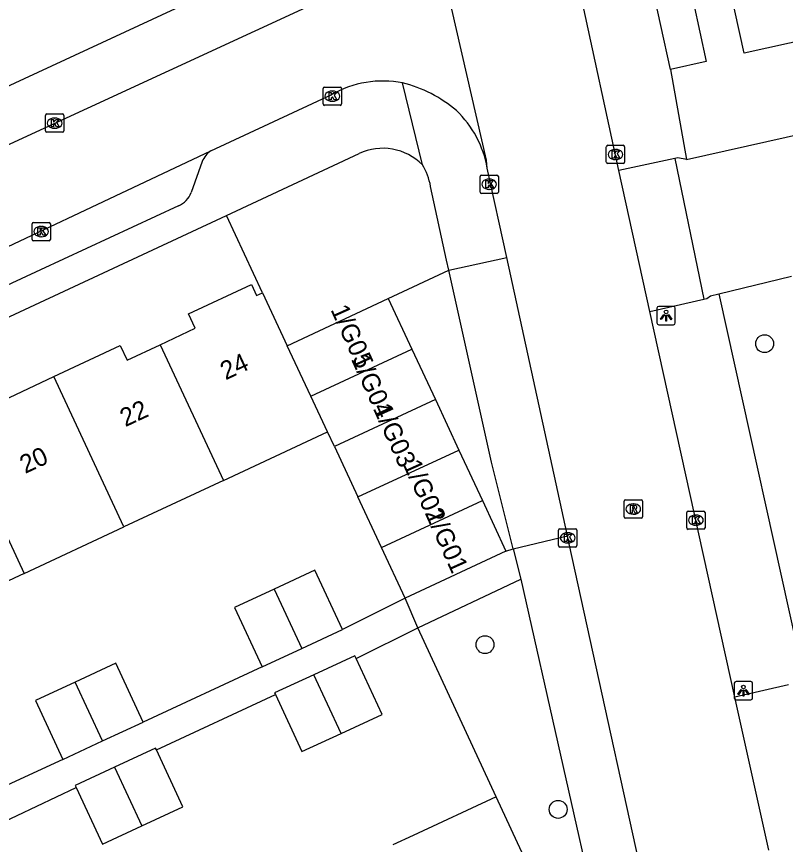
# Model space of a CAD drawing. Extents: x 160037 to 160839, y 385326 to 386441.
# Drawn here: x 160592.15 to 160634.14, y 386031.02 to 386076.26 of the extents above; entities that cross this region are included whole.
import ezdxf

# ---------------------------------------------------------------- set-up
doc = ezdxf.new("R2010")
doc.units = 0
for name, color, linetype in [('IMGEO_Boom', 7, 'Continuous'), ('IMGEO_Groenvoorziening', 7, 'Continuous'), ('IMGEO_Kolk', 7, 'Continuous'), ('IMGEO_Lichtpunt', 7, 'Continuous'), ('IMGEO_Pand', 7, 'Continuous'), ('IMGEO_Pand_nummerreeks', 7, 'Continuous'), ('IMGEO_Rijbaan_lokaal_open', 7, 'Continuous'), ('IMGEO_Rioolput', 7, 'Continuous'), ('IMGEO_Voetpad_open', 7, 'Continuous')]:
    doc.layers.add(name, color=color, linetype=linetype)

msp = doc.modelspace()

# ---------------------------------------------------------------- linework, layer by layer
at = {"layer": 'IMGEO_Boom'}
for centre in [(160633.004, 386058.382), (160617.732, 386041.937), (160621.727, 386032.933)]:
    msp.add_circle(centre, 0.489, dxfattribs=at)
at = {"layer": 'IMGEO_Groenvoorziening'}
for points in [[(160605.582, 386061.163), (160603.606, 386065.395)], [(160618.342, 386033.617), (160614.059, 386042.854)]]:
    msp.add_lwpolyline(points, dxfattribs=at)
at = {"layer": 'IMGEO_Kolk'}
for p, q in [((160608.969, 386072.409), (160609.821, 386072.409)), ((160608.894, 386071.483), (160608.894, 386072.335)), ((160609.382, 386072.189), (160609.407, 386072.189)), ((160609.895, 386072.335), (160609.895, 386071.483)), ((160609.405, 386071.629), (160609.38, 386071.629)), ((160609.821, 386071.409), (160608.969, 386071.409)), ((160593.73, 386070.009), (160593.73, 386070.861)), ((160593.805, 386070.935), (160594.657, 386070.935)), ((160594.218, 386070.715), (160594.243, 386070.715)), ((160594.731, 386070.861), (160594.731, 386070.009)), ((160594.241, 386070.155), (160594.216, 386070.155)), ((160594.657, 386069.935), (160593.805, 386069.935)), ((160624.433, 386069.223), (160625.285, 386069.223)), ((160624.358, 386068.297), (160624.358, 386069.149)), ((160624.846, 386069.003), (160624.871, 386069.003)), ((160625.359, 386069.149), (160625.359, 386068.297)), ((160624.869, 386068.443), (160624.844, 386068.443)), ((160625.285, 386068.223), (160624.433, 386068.223)), ((160617.46, 386066.67), (160617.46, 386067.522)), ((160617.535, 386067.596), (160618.387, 386067.596)), ((160617.948, 386067.376), (160617.973, 386067.376)), ((160618.461, 386067.522), (160618.461, 386066.67)), ((160618.387, 386066.596), (160617.535, 386066.596)), ((160617.971, 386066.816), (160617.946, 386066.816)), ((160592.995, 386064.083), (160592.995, 386064.935)), ((160593.07, 386065.009), (160593.922, 386065.009)), ((160593.483, 386064.789), (160593.508, 386064.789)), ((160593.996, 386064.935), (160593.996, 386064.083)), ((160593.506, 386064.229), (160593.481, 386064.229)), ((160593.922, 386064.009), (160593.07, 386064.009)), ((160628.749, 386048.312), (160628.749, 386049.164)), ((160628.824, 386049.238), (160629.676, 386049.238)), ((160629.237, 386049.018), (160629.262, 386049.018)), ((160629.75, 386049.164), (160629.75, 386048.312)), ((160629.26, 386048.458), (160629.235, 386048.458)), ((160621.75, 386047.346), (160621.75, 386048.198)), ((160621.825, 386048.272), (160622.677, 386048.272)), ((160622.238, 386048.052), (160622.263, 386048.052)), ((160622.751, 386048.198), (160622.751, 386047.346)), ((160629.676, 386048.238), (160628.824, 386048.238)), ((160622.261, 386047.492), (160622.236, 386047.492)), ((160622.677, 386047.272), (160621.825, 386047.272))]:
    msp.add_line(p, q, dxfattribs=at)
for points in [[(160608.969, 386072.409), (160609.821, 386072.409)], [(160608.894, 386071.483), (160608.894, 386072.335)], [(160609.215, 386072.109), (160609.338, 386072.109), (160609.338, 386071.958), (160609.468, 386072.109), (160609.632, 386072.109), (160609.486, 386071.958), (160609.639, 386071.709), (160609.487, 386071.709), (160609.402, 386071.873), (160609.338, 386071.806), (160609.338, 386071.709), (160609.215, 386071.709), (160609.215, 386072.109)], [(160609.895, 386072.335), (160609.895, 386071.483)], [(160609.821, 386071.409), (160608.969, 386071.409)], [(160593.73, 386070.009), (160593.73, 386070.861)], [(160593.805, 386070.935), (160594.657, 386070.935)], [(160594.051, 386070.635), (160594.174, 386070.635), (160594.174, 386070.484), (160594.304, 386070.635), (160594.468, 386070.635), (160594.322, 386070.484), (160594.475, 386070.235), (160594.323, 386070.235), (160594.238, 386070.399), (160594.174, 386070.332), (160594.174, 386070.235), (160594.051, 386070.235), (160594.051, 386070.635)], [(160594.731, 386070.861), (160594.731, 386070.009)], [(160594.657, 386069.935), (160593.805, 386069.935)], [(160624.433, 386069.223), (160625.285, 386069.223)], [(160624.358, 386068.297), (160624.358, 386069.149)], [(160624.679, 386068.923), (160624.802, 386068.923), (160624.802, 386068.772), (160624.932, 386068.923), (160625.096, 386068.923), (160624.95, 386068.772), (160625.103, 386068.523), (160624.951, 386068.523), (160624.866, 386068.687), (160624.802, 386068.62), (160624.802, 386068.523), (160624.679, 386068.523), (160624.679, 386068.923)], [(160625.359, 386069.149), (160625.359, 386068.297)], [(160625.285, 386068.223), (160624.433, 386068.223)], [(160617.46, 386066.67), (160617.46, 386067.522)], [(160617.535, 386067.596), (160618.387, 386067.596)], [(160618.461, 386067.522), (160618.461, 386066.67)], [(160617.781, 386067.296), (160617.904, 386067.296), (160617.904, 386067.145), (160618.034, 386067.296), (160618.198, 386067.296), (160618.052, 386067.145), (160618.205, 386066.896), (160618.053, 386066.896), (160617.968, 386067.06), (160617.904, 386066.993), (160617.904, 386066.896), (160617.781, 386066.896), (160617.781, 386067.296)], [(160618.387, 386066.596), (160617.535, 386066.596)], [(160592.995, 386064.083), (160592.995, 386064.935)], [(160593.07, 386065.009), (160593.922, 386065.009)], [(160593.316, 386064.709), (160593.439, 386064.709), (160593.439, 386064.558), (160593.569, 386064.709), (160593.733, 386064.709), (160593.587, 386064.558), (160593.74, 386064.309), (160593.588, 386064.309), (160593.503, 386064.473), (160593.439, 386064.406), (160593.439, 386064.309), (160593.316, 386064.309), (160593.316, 386064.709)], [(160593.996, 386064.935), (160593.996, 386064.083)], [(160593.922, 386064.009), (160593.07, 386064.009)], [(160628.749, 386048.312), (160628.749, 386049.164)], [(160628.824, 386049.238), (160629.676, 386049.238)], [(160629.07, 386048.938), (160629.193, 386048.938), (160629.193, 386048.787), (160629.323, 386048.938), (160629.487, 386048.938), (160629.341, 386048.787), (160629.494, 386048.538), (160629.342, 386048.538), (160629.257, 386048.702), (160629.193, 386048.635), (160629.193, 386048.538), (160629.07, 386048.538), (160629.07, 386048.938)], [(160629.75, 386049.164), (160629.75, 386048.312)], [(160621.75, 386047.346), (160621.75, 386048.198)], [(160621.825, 386048.272), (160622.677, 386048.272)], [(160622.071, 386047.972), (160622.194, 386047.972), (160622.194, 386047.821), (160622.324, 386047.972), (160622.488, 386047.972), (160622.342, 386047.821), (160622.495, 386047.572), (160622.343, 386047.572), (160622.258, 386047.736), (160622.194, 386047.669), (160622.194, 386047.572), (160622.071, 386047.572), (160622.071, 386047.972)], [(160622.751, 386048.198), (160622.751, 386047.346)], [(160629.676, 386048.238), (160628.824, 386048.238)], [(160622.677, 386047.272), (160621.825, 386047.272)]]:
    msp.add_lwpolyline(points, dxfattribs=at)
for centre, start, end in [((160608.971, 386072.333), 91.552, 178.448), ((160608.971, 386072.333), 91.552, 178.448), ((160609.819, 386072.333), 1.552, 88.448), ((160609.819, 386072.333), 1.552, 88.448), ((160608.971, 386071.485), 181.552, 268.448), ((160608.971, 386071.485), 181.552, 268.448), ((160609.819, 386071.485), 271.552, 358.448), ((160609.819, 386071.485), 271.552, 358.448), ((160593.807, 386070.859), 91.552, 178.448), ((160593.807, 386070.859), 91.552, 178.448), ((160594.655, 386070.859), 1.552, 88.448), ((160594.655, 386070.859), 1.552, 88.448), ((160593.807, 386070.011), 181.552, 268.448), ((160593.807, 386070.011), 181.552, 268.448), ((160594.655, 386070.011), 271.552, 358.448), ((160594.655, 386070.011), 271.552, 358.448), ((160624.435, 386069.147), 91.552, 178.448), ((160624.435, 386069.147), 91.552, 178.448), ((160625.283, 386069.147), 1.552, 88.448), ((160625.283, 386069.147), 1.552, 88.448), ((160624.435, 386068.299), 181.552, 268.448), ((160624.435, 386068.299), 181.552, 268.448), ((160625.283, 386068.299), 271.552, 358.448), ((160625.283, 386068.299), 271.552, 358.448), ((160617.537, 386067.52), 91.552, 178.448), ((160617.537, 386067.52), 91.552, 178.448), ((160618.385, 386067.52), 1.552, 88.448), ((160618.385, 386067.52), 1.552, 88.448), ((160617.537, 386066.672), 181.552, 268.448), ((160617.537, 386066.672), 181.552, 268.448), ((160618.385, 386066.672), 271.552, 358.448), ((160618.385, 386066.672), 271.552, 358.448), ((160593.072, 386064.933), 91.552, 178.448), ((160593.072, 386064.933), 91.552, 178.448), ((160593.92, 386064.933), 1.552, 88.448), ((160593.92, 386064.933), 1.552, 88.448), ((160593.072, 386064.085), 181.552, 268.448), ((160593.072, 386064.085), 181.552, 268.448), ((160593.92, 386064.085), 271.552, 358.448), ((160593.92, 386064.085), 271.552, 358.448), ((160628.826, 386049.162), 91.552, 178.448), ((160628.826, 386049.162), 91.552, 178.448), ((160629.674, 386049.162), 1.552, 88.448), ((160629.674, 386049.162), 1.552, 88.448), ((160621.827, 386048.196), 91.552, 178.448), ((160621.827, 386048.196), 91.552, 178.448), ((160622.675, 386048.196), 1.552, 88.448), ((160622.675, 386048.196), 1.552, 88.448), ((160628.826, 386048.314), 181.552, 268.448), ((160628.826, 386048.314), 181.552, 268.448), ((160629.674, 386048.314), 271.552, 358.448), ((160629.674, 386048.314), 271.552, 358.448), ((160621.827, 386047.348), 181.552, 268.448), ((160621.827, 386047.348), 181.552, 268.448), ((160622.675, 386047.348), 271.552, 358.448), ((160622.675, 386047.348), 271.552, 358.448)]:
    msp.add_arc(centre, 0.0765, start, end, dxfattribs=at)
for centre, major_axis, ratio, start_param, end_param in [((160609.381, 386071.909), (-0.387, 0.002), 0.722429, 4.712389, 7.853982), ((160609.406, 386071.909), (-0.39, 0.002), 0.717154, 1.570796, 4.712389), ((160594.217, 386070.435), (-0.387, 0.002), 0.722429, 4.712389, 7.853982), ((160594.242, 386070.435), (-0.39, 0.002), 0.717154, 1.570796, 4.712389), ((160624.845, 386068.723), (-0.387, 0.002), 0.722429, 4.712389, 7.853982), ((160624.87, 386068.723), (-0.39, 0.002), 0.717154, 1.570796, 4.712389), ((160617.947, 386067.096), (-0.387, 0.002), 0.722429, 4.712389, 7.853982), ((160617.972, 386067.096), (-0.39, 0.002), 0.717154, 1.570796, 4.712389), ((160593.482, 386064.509), (-0.387, 0.002), 0.722429, 4.712389, 7.853982), ((160593.507, 386064.509), (-0.39, 0.002), 0.717154, 1.570796, 4.712389), ((160629.236, 386048.738), (-0.387, 0.002), 0.722429, 4.712389, 7.853982), ((160629.261, 386048.738), (-0.39, 0.002), 0.717154, 1.570796, 4.712389), ((160622.237, 386047.772), (-0.387, 0.002), 0.722429, 4.712389, 7.853982), ((160622.262, 386047.772), (-0.39, 0.002), 0.717154, 1.570796, 4.712389)]:
    msp.add_ellipse(centre, major_axis=major_axis, ratio=ratio, start_param=start_param, end_param=end_param, dxfattribs=at)
at = {"layer": 'IMGEO_Lichtpunt'}
for p, q in [((160627.125, 386060.322), (160627.125, 386059.515)), ((160627.125, 386060.322), (160627.125, 386059.515)), ((160628.027, 386060.417), (160627.219, 386060.417)), ((160628.027, 386060.417), (160627.219, 386060.417)), ((160628.121, 386059.515), (160628.121, 386060.322)), ((160628.121, 386059.515), (160628.121, 386060.322)), ((160627.219, 386059.421), (160628.027, 386059.421)), ((160627.219, 386059.421), (160628.027, 386059.421)), ((160631.348, 386039.824), (160631.348, 386039.017)), ((160631.348, 386039.824), (160631.348, 386039.017)), ((160632.25, 386039.919), (160631.442, 386039.919)), ((160632.25, 386039.919), (160631.442, 386039.919)), ((160632.344, 386039.017), (160632.344, 386039.824)), ((160632.344, 386039.017), (160632.344, 386039.824)), ((160631.442, 386038.923), (160632.25, 386038.923)), ((160631.442, 386038.923), (160632.25, 386038.923))]:
    msp.add_line(p, q, dxfattribs=at)
for points in [[(160627.499, 386059.986), (160627.538, 386059.958), (160627.35, 386059.696), (160627.312, 386059.723), (160627.499, 386059.986)], [(160627.601, 386059.938), (160627.648, 386059.938), (160627.648, 386059.616), (160627.601, 386059.616), (160627.601, 386059.938)], [(160627.711, 386059.958), (160627.749, 386059.985), (160627.936, 386059.723), (160627.897, 386059.695), (160627.711, 386059.958)], [(160631.722, 386039.488), (160631.761, 386039.46), (160631.573, 386039.198), (160631.535, 386039.225), (160631.722, 386039.488)], [(160631.824, 386039.44), (160631.871, 386039.44), (160631.871, 386039.118), (160631.824, 386039.118), (160631.824, 386039.44)], [(160631.934, 386039.46), (160631.972, 386039.487), (160632.159, 386039.225), (160632.12, 386039.197), (160631.934, 386039.46)]]:
    msp.add_lwpolyline(points, dxfattribs=at)
for centre in [(160627.624, 386060.12), (160631.847, 386039.622)]:
    msp.add_circle(centre, 0.0994, dxfattribs=at)
for centre, start, end in [((160627.219, 386060.322), 90, 180), ((160627.219, 386060.322), 90, 180), ((160628.027, 386060.322), 0, 90), ((160628.027, 386060.322), 0, 90), ((160627.219, 386059.515), 180, 270), ((160627.219, 386059.515), 180, 270), ((160628.027, 386059.515), 270, 0), ((160628.027, 386059.515), 270, 360), ((160631.442, 386039.824), 90, 180), ((160631.442, 386039.824), 90, 180), ((160632.25, 386039.824), 0, 90), ((160632.25, 386039.824), 0, 90), ((160631.442, 386039.017), 180, 270), ((160631.442, 386039.017), 180, 270), ((160632.25, 386039.017), 270, 0), ((160632.25, 386039.017), 270, 360)]:
    msp.add_arc(centre, 0.0946, start, end, dxfattribs=at)
at = {"layer": 'IMGEO_Pand'}
for points in [[(160641.621, 386076.806), (160642.608, 386077.024), (160642.691, 386076.648), (160631.878, 386074.261), (160630.835, 386079.074)], [(160599.986, 386058.326), (160601.904, 386059.222), (160601.535, 386060.013), (160604.973, 386061.62), (160605.257, 386061.011), (160605.582, 386061.163)], [(160605.582, 386061.163), (160606.932, 386058.272)], [(160606.932, 386058.272), (160612.451, 386060.851)], [(160612.451, 386060.851), (160613.736, 386058.091)], [(160594.179, 386056.582), (160597.816, 386058.28), (160598.187, 386057.486), (160599.986, 386058.326)], [(160599.986, 386058.326), (160603.444, 386050.911)], [(160608.216, 386055.522), (160606.932, 386058.272)], [(160608.216, 386055.522), (160613.736, 386058.091)], [(160613.736, 386058.091), (160615.02, 386055.331)], [(160589.123, 386053.226), (160591.084, 386054.142), (160590.703, 386054.958), (160594.179, 386056.582)], [(160598.008, 386048.372), (160594.179, 386056.582)], [(160609.129, 386053.567), (160608.216, 386055.522)], [(160615.02, 386055.331), (160609.504, 386052.764)], [(160615.02, 386055.331), (160616.305, 386052.572)], [(160603.444, 386050.911), (160609.129, 386053.567)], [(160609.504, 386052.764), (160609.129, 386053.567)], [(160589.123, 386053.226), (160592.572, 386045.833)], [(160609.504, 386052.764), (160610.793, 386050.006)], [(160610.793, 386050.006), (160616.305, 386052.572)], [(160616.305, 386052.572), (160617.589, 386049.812)], [(160603.444, 386050.911), (160598.008, 386048.372)], [(160612.082, 386047.248), (160610.793, 386050.006)], [(160612.082, 386047.248), (160617.589, 386049.812)], [(160617.589, 386049.812), (160618.874, 386047.052)], [(160592.572, 386045.833), (160598.008, 386048.372)], [(160613.374, 386044.483), (160612.082, 386047.248)], [(160618.874, 386047.052), (160613.374, 386044.483)], [(160592.572, 386045.833), (160587.136, 386043.294)], [(160609.95, 386042.766), (160608.445, 386046.007), (160606.214, 386044.972)], [(160606.214, 386044.972), (160604.056, 386043.971), (160605.56, 386040.73)], [(160606.214, 386044.972), (160607.724, 386041.733)], [(160607.724, 386041.733), (160609.95, 386042.766)], [(160605.56, 386040.73), (160607.724, 386041.733)], [(160610.7, 386041.18), (160610.63, 386041.33), (160608.386, 386040.289)], [(160609.872, 386037.085), (160612.117, 386038.127), (160610.7, 386041.18)], [(160599.07, 386037.704), (160597.58, 386040.915), (160595.35, 386039.88)], [(160608.386, 386040.289), (160606.244, 386039.295), (160606.284, 386039.209)], [(160609.872, 386037.085), (160608.386, 386040.289)], [(160595.35, 386039.88), (160593.191, 386038.878), (160594.681, 386035.667)], [(160596.846, 386036.672), (160595.35, 386039.88)], [(160606.284, 386039.209), (160607.731, 386036.092), (160609.872, 386037.085)], [(160596.846, 386036.672), (160599.07, 386037.704)], [(160594.681, 386035.667), (160596.846, 386036.672)], [(160599.784, 386036.194), (160599.745, 386036.278), (160597.501, 386035.237)], [(160598.987, 386032.032), (160601.232, 386033.074), (160599.784, 386036.194)], [(160597.501, 386035.237), (160595.359, 386034.242), (160595.407, 386034.138)], [(160597.501, 386035.237), (160598.987, 386032.032)], [(160595.407, 386034.138), (160596.847, 386031.039), (160598.987, 386032.032)], [(160618.342, 386033.617), (160613.807, 386031.512), (160612.695, 386030.996)], [(160621.857, 386026.043), (160618.342, 386033.617)]]:
    msp.add_lwpolyline(points, dxfattribs=at)
at = {"layer": 'IMGEO_Rijbaan_lokaal_open'}
for points in [[(160617.857, 386067.979), (160617.82, 386068.41), (160614.023, 386084.927)], [(160610.476, 386077.999), (160609.628, 386077.531), (160586.824, 386067.018), (160562.72, 386055.758), (160554.883, 386052.12), (160533.543, 386042.353), (160518.937, 386035.493)], [(160625.047, 386067.854), (160622.975, 386077.379)], [(160602.761, 386068.931), (160609.364, 386071.999)], [(160523.958, 386032.271), (160535.971, 386037.772), (160562.182, 386049.896), (160586.772, 386061.38), (160602.761, 386068.931)], [(160618.922, 386063.085), (160617.857, 386067.979)], [(160626.729, 386060.145), (160625.047, 386067.854)], [(160622.231, 386047.876), (160618.922, 386063.085)], [(160631.385, 386039.07), (160626.729, 386060.145)], [(160627.446, 386024.134), (160622.326, 386047.438), (160622.231, 386047.876)], [(160633.235, 386030.696), (160631.385, 386039.07)]]:
    msp.add_lwpolyline(points, dxfattribs=at)
for centre, radius, start, end in [((160612.181, 386066.998), 5.74, 79.4741, 119.388), ((160611.371, 386065.409), 7.466, 49.9764, 75.5931), ((160612.115, 386066.932), 5.837, 10.3361, 45.9524)]:
    msp.add_arc(centre, radius, start, end, dxfattribs=at)
at = {"layer": 'IMGEO_Rioolput'}
for p, q in [((160625.331, 386048.919), (160625.331, 386049.771)), ((160625.406, 386049.845), (160626.258, 386049.845)), ((160626.332, 386049.771), (160626.332, 386048.919)), ((160625.819, 386049.625), (160625.844, 386049.625)), ((160626.258, 386048.845), (160625.406, 386048.845)), ((160625.842, 386049.065), (160625.817, 386049.065))]:
    msp.add_line(p, q, dxfattribs=at)
for points in [[(160625.331, 386048.919), (160625.331, 386049.771)], [(160625.406, 386049.845), (160626.258, 386049.845)], [(160626.332, 386049.771), (160626.332, 386048.919)], [(160625.92, 386049.543), (160625.668, 386049.545), (160625.668, 386049.145)], [(160625.668, 386049.145), (160625.792, 386049.145), (160625.792, 386049.307), (160625.803, 386049.307)], [(160625.846, 386049.464), (160625.792, 386049.464), (160625.792, 386049.383)], [(160625.792, 386049.383), (160625.844, 386049.383)], [(160625.85, 386049.278), (160625.921, 386049.145), (160626.061, 386049.145), (160625.996, 386049.271)], [(160626.258, 386048.845), (160625.406, 386048.845)]]:
    msp.add_lwpolyline(points, dxfattribs=at)
for centre, radius, start, end in [((160625.408, 386049.769), 0.0765, 91.552, 178.448), ((160625.408, 386049.769), 0.0765, 91.552, 178.448), ((160626.256, 386049.769), 0.0765, 1.552, 88.448), ((160626.256, 386049.769), 0.0765, 1.552, 88.448), ((160625.802, 386049.254), 0.0533, 26.0293, 88.6989), ((160625.828, 386049.572), 0.19, 274.7715, 282.9687), ((160625.852, 386049.368), 0.0964, 77.0061, 93.1865), ((160625.866, 386049.425), 0.0378, 276.6634, 79.6772), ((160625.919, 386049.433), 0.109, 350.3612, 89.416), ((160625.917, 386049.433), 0.112, 277.5842, 350.9817), ((160625.901, 386049.218), 0.108, 29.5134, 73.7905), ((160625.408, 386048.921), 0.0765, 181.552, 268.448), ((160625.408, 386048.921), 0.0765, 181.552, 268.448), ((160626.256, 386048.921), 0.0765, 271.552, 358.448), ((160626.256, 386048.921), 0.0765, 271.552, 358.448)]:
    msp.add_arc(centre, radius, start, end, dxfattribs=at)
for centre, major_axis, ratio, start_param, end_param in [((160625.818, 386049.345), (-0.387, 0.002), 0.722429, 4.712389, 7.853982), ((160625.843, 386049.345), (-0.39, 0.002), 0.717154, 1.570796, 4.712389)]:
    msp.add_ellipse(centre, major_axis=major_axis, ratio=ratio, start_param=start_param, end_param=end_param, dxfattribs=at)
at = {"layer": 'IMGEO_Voetpad_open'}
for points in [[(160608.758, 386086.268), (160611.054, 386081.451), (160529.286, 386043.518)], [(160628.777, 386078.629), (160629.818, 386073.807), (160627.855, 386073.373)], [(160627.855, 386073.373), (160626.809, 386078.203)], [(160627.855, 386073.373), (160628.744, 386068.453)], [(160614.313, 386068.16), (160613.229, 386072.641)], [(160628.744, 386068.453), (160640.682, 386071.127)], [(160603.606, 386065.395), (160610.854, 386068.775)], [(160602.286, 386068.335), (160601.694, 386066.636)], [(160628.091, 386068.509), (160625.047, 386067.854)], [(160628.744, 386068.453), (160628.255, 386068.544), (160628.091, 386068.509)], [(160628.091, 386068.509), (160629.689, 386060.818)], [(160615.759, 386062.396), (160615.638, 386062.951), (160614.763, 386066.976)], [(160600.998, 386065.915), (160593.459, 386062.428), (160565.431, 386049.369), (160547.948, 386041.255), (160532.44, 386034.081), (160527.529, 386031.738), (160527.36, 386031.657)], [(160534.041, 386032.952), (160603.606, 386065.395)], [(160615.759, 386062.396), (160618.922, 386063.085)], [(160612.451, 386060.851), (160615.759, 386062.396)], [(160619.276, 386047.175), (160618.085, 386051.914), (160615.759, 386062.396)], [(160630.511, 386061.102), (160634.469, 386062.066)], [(160629.689, 386060.818), (160629.842, 386060.853), (160630.056, 386060.991), (160630.511, 386061.102)], [(160630.511, 386061.102), (160635.188, 386039.934)], [(160626.729, 386060.145), (160629.689, 386060.818)], [(160619.276, 386047.175), (160622.231, 386047.876)], [(160618.874, 386047.052), (160619.276, 386047.175)], [(160619.276, 386047.175), (160619.695, 386045.51)], [(160614.059, 386042.854), (160619.695, 386045.51)], [(160619.695, 386045.51), (160624.023, 386026.274)], [(160613.374, 386044.483), (160609.95, 386042.766)], [(160614.059, 386042.854), (160613.374, 386044.483)], [(160610.7, 386041.18), (160614.059, 386042.854)], [(160605.56, 386040.73), (160599.07, 386037.704)], [(160634.303, 386039.733), (160631.385, 386039.07)], [(160599.784, 386036.194), (160606.284, 386039.209)], [(160594.681, 386035.667), (160591.407, 386034.152)], [(160588.934, 386031.069), (160595.407, 386034.138)]]:
    msp.add_lwpolyline(points, dxfattribs=at)
for centre, radius, start, end in [((160603.576, 386067.794), 1.399, 125.6425, 157.2492), ((160612.146, 386066.005), 3.056, 44.8328, 115.0038), ((160611.34, 386066.353), 3.479, 10.3219, 31.2984), ((160600.376, 386067.212), 1.438, 295.6188, 336.4027)]:
    msp.add_arc(centre, radius, start, end, dxfattribs=at)

# ---------------------------------------------------------------- texts
at = {"layer": 'IMGEO_Pand_nummerreeks'}
for s, rotation, p in [('1/G05', 294.216, (160609.282, 386060.251)), ('24', 25.0496, (160603.57, 386056.378)), ('1/G04', 294.216, (160610.397, 386057.551)), ('22', 25.0496, (160598.091, 386053.817)), ('1/G03', 294.216, (160611.596, 386054.852)), ('20', 25.0496, (160592.619, 386051.261)), ('1/G02', 294.216, (160613.236, 386051.785)), ('1/G01', 294.216, (160614.454, 386049.077))]:
    msp.add_text(s, height=1, rotation=rotation, dxfattribs=at).set_placement(p)

doc.saveas('drawing.dxf')
